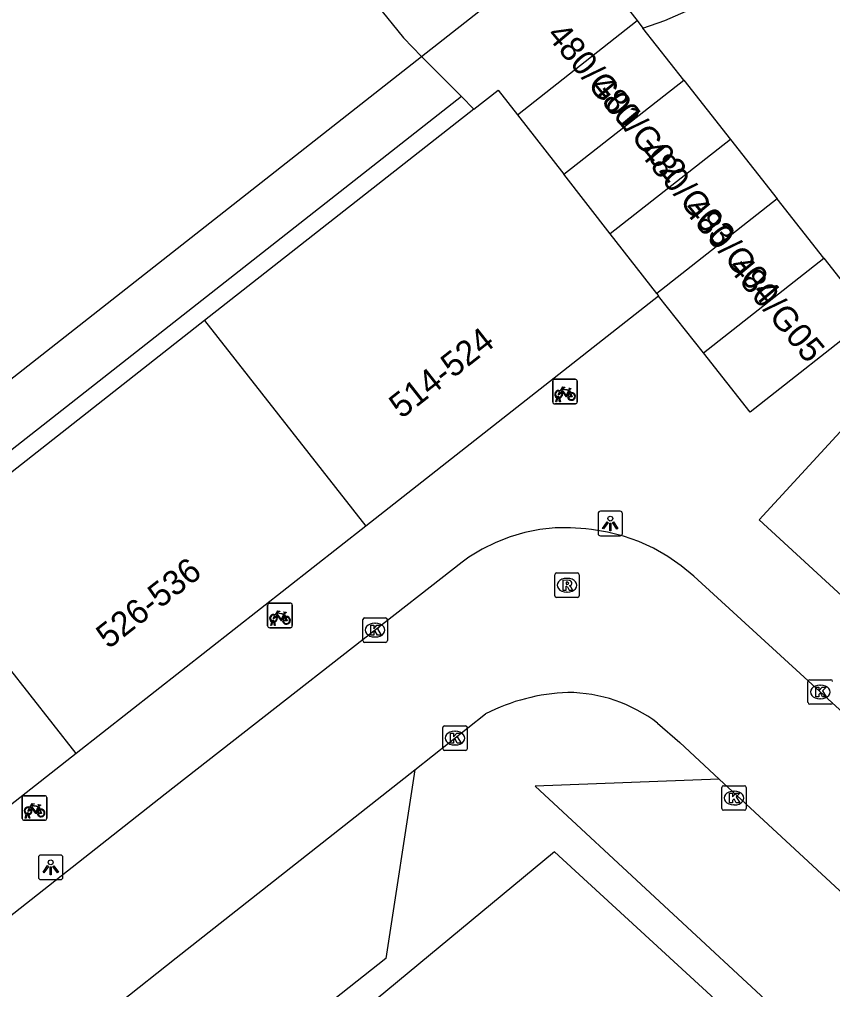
# Model space of a CAD drawing. Extents: x 159222 to 160346, y 381249 to 382166.
# Drawn here: x 159605.34 to 159638.45, y 381557.71 to 381597.22 of the extents above; entities that cross this region are included whole.
import ezdxf

# ---------------------------------------------------------------- set-up
doc = ezdxf.new("R2010")
doc.units = 0
for name, color, linetype in [('IMGEO_Fietsenrek', 7, 'Continuous'), ('IMGEO_Groenvoorziening', 7, 'Continuous'), ('IMGEO_Haag', 7, 'Continuous'), ('IMGEO_Kolk', 7, 'Continuous'), ('IMGEO_Lichtpunt', 7, 'Continuous'), ('IMGEO_Pand', 7, 'Continuous'), ('IMGEO_Pand_nummerreeks', 7, 'Continuous'), ('IMGEO_Parkeervlak_open', 7, 'Continuous'), ('IMGEO_Rijbaan_lokaal_open', 7, 'Continuous'), ('IMGEO_Rioolput', 7, 'Continuous'), ('IMGEO_Voetpad_open', 7, 'Continuous')]:
    doc.layers.add(name, color=color, linetype=linetype)

msp = doc.modelspace()

# ---------------------------------------------------------------- linework, layer by layer
at = {"layer": 'IMGEO_Fietsenrek'}
for p, q in [((159627.053, 381581.642), (159627.053, 381582.483)), ((159627.053, 381582.483), (159627.053, 381581.642)), ((159627.128, 381582.567), (159627.969, 381582.567)), ((159627.969, 381582.567), (159627.128, 381582.567)), ((159628.053, 381582.492), (159628.053, 381581.651)), ((159628.053, 381581.651), (159628.053, 381582.492)), ((159627.74, 381582.116), (159627.776, 381582.021)), ((159627.18, 381581.651), (159627.219, 381581.811)), ((159627.214, 381581.651), (159627.18, 381581.651)), ((159627.249, 381581.799), (159627.214, 381581.651)), ((159627.291, 381581.823), (159627.29, 381581.827)), ((159627.332, 381581.651), (159627.298, 381581.793)), ((159627.322, 381581.834), (159627.323, 381581.827)), ((159627.33, 381581.797), (159627.365, 381581.651)), ((159627.365, 381581.651), (159627.332, 381581.651)), ((159627.978, 381581.567), (159627.137, 381581.567)), ((159627.137, 381581.567), (159627.978, 381581.567)), ((159615.448, 381572.524), (159615.448, 381573.365)), ((159615.448, 381573.365), (159615.448, 381572.524)), ((159615.523, 381573.449), (159616.364, 381573.449)), ((159616.364, 381573.449), (159615.523, 381573.449)), ((159616.448, 381573.374), (159616.448, 381572.533)), ((159616.448, 381572.533), (159616.448, 381573.374)), ((159616.135, 381572.998), (159616.171, 381572.903)), ((159615.575, 381572.533), (159615.614, 381572.693)), ((159615.609, 381572.533), (159615.575, 381572.533)), ((159615.644, 381572.681), (159615.609, 381572.533)), ((159615.686, 381572.705), (159615.685, 381572.709)), ((159615.727, 381572.533), (159615.693, 381572.675)), ((159615.717, 381572.716), (159615.718, 381572.709)), ((159615.725, 381572.679), (159615.76, 381572.533)), ((159615.76, 381572.533), (159615.727, 381572.533)), ((159616.373, 381572.449), (159615.532, 381572.449)), ((159615.532, 381572.449), (159616.373, 381572.449)), ((159605.453, 381564.681), (159605.453, 381565.522)), ((159605.453, 381565.522), (159605.453, 381564.681)), ((159605.528, 381565.606), (159606.369, 381565.606)), ((159606.369, 381565.606), (159605.528, 381565.606)), ((159606.453, 381565.531), (159606.453, 381564.69)), ((159606.453, 381564.69), (159606.453, 381565.531)), ((159606.14, 381565.155), (159606.176, 381565.06)), ((159605.58, 381564.69), (159605.619, 381564.85)), ((159605.614, 381564.69), (159605.58, 381564.69)), ((159605.649, 381564.838), (159605.614, 381564.69)), ((159605.691, 381564.862), (159605.69, 381564.866)), ((159605.732, 381564.69), (159605.698, 381564.832)), ((159605.722, 381564.873), (159605.723, 381564.866)), ((159605.73, 381564.836), (159605.765, 381564.69)), ((159605.765, 381564.69), (159605.732, 381564.69)), ((159606.378, 381564.606), (159605.537, 381564.606)), ((159605.537, 381564.606), (159606.378, 381564.606))]:
    msp.add_line(p, q, dxfattribs=at)
for points in [[(159627.387, 381582.041), (159627.335, 381581.951), (159627.295, 381581.926), (159627.296, 381581.973), (159627.351, 381582.067)], [(159627.366, 381582.093), (159627.461, 381582.257), (159627.547, 381582.243), (159627.549, 381582.234), (159627.493, 381582.223), (159627.466, 381582.178), (159627.722, 381582.137)], [(159627.662, 381581.849), (159627.612, 381581.849), (159627.421, 381582.1), (159627.402, 381582.068)], [(159627.709, 381582.112), (159627.452, 381582.153), (159627.435, 381582.124), (159627.602, 381581.904), (159627.709, 381582.112)], [(159627.757, 381582.014), (159627.727, 381582.091), (159627.618, 381581.873), (159627.661, 381581.873)], [(159627.787, 381581.993), (159627.842, 381581.848), (159627.692, 381581.848)], [(159627.722, 381582.137), (159627.747, 381582.186), (159627.741, 381582.19), (159627.718, 381582.194), (159627.706, 381582.201), (159627.705, 381582.204), (159627.707, 381582.209), (159627.802, 381582.194), (159627.804, 381582.184), (159627.794, 381582.171), (159627.782, 381582.165), (159627.768, 381582.171), (159627.74, 381582.116)], [(159627.691, 381581.873), (159627.811, 381581.872), (159627.767, 381581.986)], [(159615.782, 381572.923), (159615.73, 381572.833), (159615.69, 381572.808), (159615.691, 381572.855), (159615.746, 381572.949)], [(159615.761, 381572.975), (159615.856, 381573.139), (159615.942, 381573.125), (159615.944, 381573.116), (159615.888, 381573.105), (159615.861, 381573.06), (159616.117, 381573.019)], [(159616.057, 381572.731), (159616.007, 381572.731), (159615.816, 381572.982), (159615.797, 381572.95)], [(159616.104, 381572.994), (159615.847, 381573.035), (159615.83, 381573.006), (159615.997, 381572.786), (159616.104, 381572.994)], [(159616.152, 381572.896), (159616.122, 381572.973), (159616.013, 381572.755), (159616.056, 381572.755)], [(159616.117, 381573.019), (159616.142, 381573.068), (159616.136, 381573.072), (159616.113, 381573.076), (159616.101, 381573.083), (159616.1, 381573.086), (159616.102, 381573.091), (159616.197, 381573.076), (159616.199, 381573.066), (159616.189, 381573.053), (159616.177, 381573.047), (159616.163, 381573.053), (159616.135, 381572.998)], [(159616.086, 381572.755), (159616.206, 381572.754), (159616.162, 381572.868)], [(159616.182, 381572.875), (159616.237, 381572.73), (159616.087, 381572.73)], [(159605.787, 381565.08), (159605.735, 381564.99), (159605.695, 381564.965), (159605.696, 381565.012), (159605.751, 381565.106)], [(159605.766, 381565.132), (159605.861, 381565.296), (159605.947, 381565.282), (159605.949, 381565.273), (159605.893, 381565.262), (159605.866, 381565.217), (159606.122, 381565.176)], [(159606.062, 381564.888), (159606.012, 381564.888), (159605.821, 381565.139), (159605.802, 381565.107)], [(159606.109, 381565.151), (159605.852, 381565.192), (159605.835, 381565.163), (159606.002, 381564.943), (159606.109, 381565.151)], [(159606.157, 381565.053), (159606.127, 381565.13), (159606.018, 381564.912), (159606.061, 381564.912)], [(159606.091, 381564.912), (159606.211, 381564.911), (159606.167, 381565.025)], [(159606.187, 381565.032), (159606.242, 381564.887), (159606.092, 381564.887)], [(159606.122, 381565.176), (159606.147, 381565.225), (159606.141, 381565.229), (159606.118, 381565.233), (159606.106, 381565.24), (159606.105, 381565.243), (159606.107, 381565.248), (159606.202, 381565.233), (159606.204, 381565.223), (159606.194, 381565.21), (159606.182, 381565.204), (159606.168, 381565.21), (159606.14, 381565.155)]]:
    msp.add_lwpolyline(points, dxfattribs=at)
for centre, radius, start, end in [((159627.131, 381582.489), 0.0779, 92.4484, 184.2845), ((159627.131, 381582.489), 0.0779, 92.4484, 184.2845), ((159627.975, 381582.489), 0.0779, 2.4484, 94.2845), ((159627.975, 381582.489), 0.0779, 2.4484, 94.2845), ((159627.293, 381581.952), 0.159, 62.6766, 242.1369), ((159627.293, 381581.952), 0.129, 63.3192, 238.903), ((159627.293, 381581.952), 0.129, 283.6043, 43.4302), ((159627.293, 381581.952), 0.159, 283.5766, 46.6042), ((159627.82, 381581.868), 0.159, 113.3408, 178.3217), ((159627.82, 381581.868), 0.159, 187.0065, 105.7708), ((159627.82, 381581.868), 0.129, 188.6715, 104.5883), ((159627.131, 381581.645), 0.0779, 182.4484, 274.2845), ((159627.131, 381581.645), 0.0779, 182.4484, 274.2845), ((159627.273, 381581.823), 0.0499, 12.8025, 158.6934), ((159627.293, 381581.952), 0.159, 253.9967, 271.7867), ((159627.273, 381581.823), 0.0174, 12.8025, 163.4502), ((159627.293, 381581.952), 0.129, 253.415, 269.0204), ((159627.82, 381581.868), 0.129, 113.923, 177.9556), ((159627.975, 381581.645), 0.0779, 272.4484, 4.2845), ((159627.975, 381581.645), 0.0779, 272.4484, 4.2845), ((159615.526, 381573.371), 0.0779, 92.4484, 184.2845), ((159615.526, 381573.371), 0.0779, 92.4484, 184.2845), ((159616.37, 381573.371), 0.0779, 2.4484, 94.2845), ((159616.37, 381573.371), 0.0779, 2.4484, 94.2845), ((159615.688, 381572.834), 0.159, 62.6766, 242.1369), ((159615.688, 381572.834), 0.129, 63.3192, 238.903), ((159615.688, 381572.834), 0.129, 283.6043, 43.4302), ((159615.688, 381572.834), 0.159, 283.5766, 46.6042), ((159616.215, 381572.75), 0.159, 187.0065, 105.7708), ((159615.526, 381572.527), 0.0779, 182.4484, 274.2845), ((159615.526, 381572.527), 0.0779, 182.4484, 274.2845), ((159615.668, 381572.705), 0.0499, 12.8025, 158.6934), ((159615.688, 381572.834), 0.159, 253.9967, 271.7867), ((159615.668, 381572.705), 0.0174, 12.8025, 163.4502), ((159615.688, 381572.834), 0.129, 253.415, 269.0204), ((159616.215, 381572.75), 0.159, 113.3408, 178.3217), ((159616.215, 381572.75), 0.129, 113.923, 177.9556), ((159616.215, 381572.75), 0.129, 188.6715, 104.5883), ((159616.37, 381572.527), 0.0779, 272.4484, 4.2845), ((159616.37, 381572.527), 0.0779, 272.4484, 4.2845), ((159605.531, 381565.528), 0.0779, 92.4484, 184.2845), ((159605.531, 381565.528), 0.0779, 92.4484, 184.2845), ((159606.375, 381565.528), 0.0779, 2.4484, 94.2845), ((159606.375, 381565.528), 0.0779, 2.4484, 94.2845), ((159605.693, 381564.991), 0.159, 62.6766, 242.1369), ((159605.693, 381564.991), 0.129, 63.3192, 238.903), ((159605.693, 381564.991), 0.129, 283.6043, 43.4302), ((159605.693, 381564.991), 0.159, 283.5766, 46.6042), ((159606.22, 381564.907), 0.159, 113.3408, 178.3217), ((159606.22, 381564.907), 0.159, 187.0065, 105.7708), ((159606.22, 381564.907), 0.129, 113.923, 177.9556), ((159606.22, 381564.907), 0.129, 188.6715, 104.5883), ((159605.531, 381564.684), 0.0779, 182.4484, 274.2845), ((159605.531, 381564.684), 0.0779, 182.4484, 274.2845), ((159605.673, 381564.862), 0.0499, 12.8025, 158.6934), ((159605.693, 381564.991), 0.159, 253.9967, 271.7867), ((159605.673, 381564.862), 0.0174, 12.8025, 163.4502), ((159605.693, 381564.991), 0.129, 253.415, 269.0204), ((159606.375, 381564.684), 0.0779, 272.4484, 4.2845), ((159606.375, 381564.684), 0.0779, 272.4484, 4.2845)]:
    msp.add_arc(centre, radius, start, end, dxfattribs=at)
at = {"layer": 'IMGEO_Groenvoorziening'}
for points in [[(159616.639, 381614.101), (159618.108, 381603.028), (159618.241, 381601.924), (159618.489, 381600.841), (159618.848, 381599.789), (159619.316, 381598.78), (159619.886, 381597.826), (159620.974, 381596.463), (159621.716, 381595.714)], [(159621.716, 381595.714), (159630.786, 381602.842)], [(159577.049, 381557.715), (159575.636, 381559.503), (159621.716, 381595.714)], [(159621.716, 381595.714), (159623.339, 381594.077)], [(159623.339, 381594.077), (159577.049, 381557.715)], [(159623.339, 381594.077), (159623.842, 381593.569)]]:
    msp.add_lwpolyline(points, dxfattribs=at)
at = {"layer": 'IMGEO_Haag'}
msp.add_lwpolyline([(159635.501, 381555.629), (159627.13, 381563.32), (159609.69, 381548.885), (159590.614, 381533.765)], dxfattribs=at)
at = {"layer": 'IMGEO_Kolk'}
for p, q in [((159619.322, 381571.925), (159619.322, 381572.777)), ((159619.397, 381572.851), (159620.249, 381572.851)), ((159619.81, 381572.631), (159619.835, 381572.631)), ((159620.323, 381572.777), (159620.323, 381571.925)), ((159620.249, 381571.851), (159619.397, 381571.851)), ((159619.833, 381572.071), (159619.808, 381572.071)), ((159637.449, 381569.406), (159637.449, 381570.258)), ((159637.524, 381570.332), (159638.376, 381570.332)), ((159637.937, 381570.112), (159637.962, 381570.112)), ((159637.96, 381569.552), (159637.935, 381569.552)), ((159638.376, 381569.332), (159637.524, 381569.332)), ((159622.577, 381567.528), (159622.577, 381568.38)), ((159622.652, 381568.454), (159623.504, 381568.454)), ((159623.065, 381568.234), (159623.09, 381568.234)), ((159623.578, 381568.38), (159623.578, 381567.528)), ((159623.504, 381567.454), (159622.652, 381567.454)), ((159623.088, 381567.674), (159623.063, 381567.674)), ((159633.935, 381565.088), (159633.935, 381565.94)), ((159634.01, 381566.014), (159634.862, 381566.014)), ((159634.936, 381565.94), (159634.936, 381565.088)), ((159634.423, 381565.794), (159634.448, 381565.794)), ((159634.862, 381565.014), (159634.01, 381565.014)), ((159634.446, 381565.234), (159634.421, 381565.234))]:
    msp.add_line(p, q, dxfattribs=at)
for points in [[(159619.322, 381571.925), (159619.322, 381572.777)], [(159619.397, 381572.851), (159620.249, 381572.851)], [(159619.643, 381572.551), (159619.766, 381572.551), (159619.766, 381572.4), (159619.896, 381572.551), (159620.06, 381572.551), (159619.914, 381572.4), (159620.067, 381572.151), (159619.915, 381572.151), (159619.83, 381572.315), (159619.766, 381572.248), (159619.766, 381572.151), (159619.643, 381572.151), (159619.643, 381572.551)], [(159620.323, 381572.777), (159620.323, 381571.925)], [(159620.249, 381571.851), (159619.397, 381571.851)], [(159637.449, 381569.406), (159637.449, 381570.258)], [(159637.524, 381570.332), (159638.376, 381570.332)], [(159637.77, 381570.032), (159637.893, 381570.032), (159637.893, 381569.881), (159638.023, 381570.032), (159638.187, 381570.032), (159638.041, 381569.881), (159638.194, 381569.632), (159638.042, 381569.632), (159637.957, 381569.796), (159637.893, 381569.729), (159637.893, 381569.632), (159637.77, 381569.632), (159637.77, 381570.032)], [(159638.376, 381569.332), (159637.524, 381569.332)], [(159622.577, 381567.528), (159622.577, 381568.38)], [(159622.652, 381568.454), (159623.504, 381568.454)], [(159623.578, 381568.38), (159623.578, 381567.528)], [(159622.898, 381568.154), (159623.021, 381568.154), (159623.021, 381568.003), (159623.151, 381568.154), (159623.315, 381568.154), (159623.169, 381568.003), (159623.322, 381567.754), (159623.17, 381567.754), (159623.085, 381567.918), (159623.021, 381567.851), (159623.021, 381567.754), (159622.898, 381567.754), (159622.898, 381568.154)], [(159623.504, 381567.454), (159622.652, 381567.454)], [(159633.935, 381565.088), (159633.935, 381565.94)], [(159634.01, 381566.014), (159634.862, 381566.014)], [(159634.936, 381565.94), (159634.936, 381565.088)], [(159634.256, 381565.714), (159634.379, 381565.714), (159634.379, 381565.563), (159634.509, 381565.714), (159634.673, 381565.714), (159634.527, 381565.563), (159634.68, 381565.314), (159634.528, 381565.314), (159634.443, 381565.478), (159634.379, 381565.411), (159634.379, 381565.314), (159634.256, 381565.314), (159634.256, 381565.714)], [(159634.862, 381565.014), (159634.01, 381565.014)]]:
    msp.add_lwpolyline(points, dxfattribs=at)
for centre, start, end in [((159619.399, 381572.775), 91.552, 178.448), ((159619.399, 381572.775), 91.552, 178.448), ((159620.247, 381572.775), 1.552, 88.448), ((159620.247, 381572.775), 1.552, 88.448), ((159619.399, 381571.927), 181.552, 268.448), ((159619.399, 381571.927), 181.552, 268.448), ((159620.247, 381571.927), 271.552, 358.448), ((159620.247, 381571.927), 271.552, 358.448), ((159637.526, 381570.256), 91.552, 178.448), ((159637.526, 381570.256), 91.552, 178.448), ((159638.374, 381570.256), 1.552, 88.448), ((159638.374, 381570.256), 1.552, 88.448), ((159637.526, 381569.408), 181.552, 268.448), ((159637.526, 381569.408), 181.552, 268.448), ((159638.374, 381569.408), 271.552, 358.448), ((159638.374, 381569.408), 271.552, 358.448), ((159622.654, 381568.378), 91.552, 178.448), ((159622.654, 381568.378), 91.552, 178.448), ((159623.502, 381568.378), 1.552, 88.448), ((159623.502, 381568.378), 1.552, 88.448), ((159622.654, 381567.53), 181.552, 268.448), ((159622.654, 381567.53), 181.552, 268.448), ((159623.502, 381567.53), 271.552, 358.448), ((159623.502, 381567.53), 271.552, 358.448), ((159634.012, 381565.938), 91.552, 178.448), ((159634.012, 381565.938), 91.552, 178.448), ((159634.86, 381565.938), 1.552, 88.448), ((159634.86, 381565.938), 1.552, 88.448), ((159634.012, 381565.09), 181.552, 268.448), ((159634.012, 381565.09), 181.552, 268.448), ((159634.86, 381565.09), 271.552, 358.448), ((159634.86, 381565.09), 271.552, 358.448)]:
    msp.add_arc(centre, 0.0765, start, end, dxfattribs=at)
for centre, major_axis, ratio, start_param, end_param in [((159619.809, 381572.351), (-0.387, 0.002), 0.722429, 4.712389, 7.853982), ((159619.834, 381572.351), (-0.39, 0.002), 0.717154, 1.570796, 4.712389), ((159637.936, 381569.832), (-0.387, 0.002), 0.722429, 4.712389, 7.853982), ((159637.961, 381569.832), (-0.39, 0.002), 0.717154, 1.570796, 4.712389), ((159623.064, 381567.954), (-0.387, 0.002), 0.722429, 4.712389, 7.853982), ((159623.089, 381567.954), (-0.39, 0.002), 0.717154, 1.570796, 4.712389), ((159634.422, 381565.514), (-0.387, 0.002), 0.722429, 4.712389, 7.853982), ((159634.447, 381565.514), (-0.39, 0.002), 0.717154, 1.570796, 4.712389)]:
    msp.add_ellipse(centre, major_axis=major_axis, ratio=ratio, start_param=start_param, end_param=end_param, dxfattribs=at)
at = {"layer": 'IMGEO_Lichtpunt'}
for p, q in [((159628.9, 381577.095), (159628.9, 381576.288)), ((159628.9, 381577.095), (159628.9, 381576.288)), ((159629.802, 381577.19), (159628.994, 381577.19)), ((159629.802, 381577.19), (159628.994, 381577.19)), ((159629.896, 381576.288), (159629.896, 381577.095)), ((159629.896, 381576.288), (159629.896, 381577.095)), ((159628.994, 381576.194), (159629.802, 381576.194)), ((159628.994, 381576.194), (159629.802, 381576.194)), ((159606.115, 381563.096), (159606.115, 381562.289)), ((159606.115, 381563.096), (159606.115, 381562.289)), ((159607.017, 381563.191), (159606.209, 381563.191)), ((159607.017, 381563.191), (159606.209, 381563.191)), ((159607.111, 381562.289), (159607.111, 381563.096)), ((159607.111, 381562.289), (159607.111, 381563.096)), ((159606.209, 381562.195), (159607.017, 381562.195)), ((159606.209, 381562.195), (159607.017, 381562.195))]:
    msp.add_line(p, q, dxfattribs=at)
for points in [[(159629.274, 381576.759), (159629.313, 381576.731), (159629.125, 381576.469), (159629.087, 381576.496), (159629.274, 381576.759)], [(159629.376, 381576.711), (159629.423, 381576.711), (159629.423, 381576.389), (159629.376, 381576.389), (159629.376, 381576.711)], [(159629.486, 381576.731), (159629.524, 381576.758), (159629.711, 381576.496), (159629.672, 381576.468), (159629.486, 381576.731)], [(159606.489, 381562.76), (159606.528, 381562.732), (159606.34, 381562.47), (159606.302, 381562.497), (159606.489, 381562.76)], [(159606.591, 381562.712), (159606.638, 381562.712), (159606.638, 381562.39), (159606.591, 381562.39), (159606.591, 381562.712)], [(159606.701, 381562.732), (159606.739, 381562.759), (159606.926, 381562.497), (159606.887, 381562.469), (159606.701, 381562.732)]]:
    msp.add_lwpolyline(points, dxfattribs=at)
for centre in [(159629.399, 381576.893), (159606.614, 381562.894)]:
    msp.add_circle(centre, 0.0994, dxfattribs=at)
for centre, start, end in [((159628.994, 381577.095), 90, 180), ((159628.994, 381577.095), 90, 180), ((159629.802, 381577.095), 0, 90), ((159629.802, 381577.095), 0, 90), ((159628.994, 381576.288), 180, 270), ((159628.994, 381576.288), 180, 270), ((159629.802, 381576.288), 270, 0), ((159629.802, 381576.288), 270, 360), ((159606.209, 381563.096), 90, 180), ((159606.209, 381563.096), 90, 180), ((159607.017, 381563.096), 0, 90), ((159607.017, 381563.096), 0, 90), ((159606.209, 381562.289), 180, 270), ((159606.209, 381562.289), 180, 270), ((159607.017, 381562.289), 270, 0), ((159607.017, 381562.289), 270, 360)]:
    msp.add_arc(centre, 0.0946, start, end, dxfattribs=at)
at = {"layer": 'IMGEO_Pand'}
for points in [[(159625.617, 381593.339), (159630.49, 381597.169)], [(159630.49, 381597.169), (159630.728, 381596.866)], [(159632.391, 381594.75), (159630.728, 381596.866)], [(159627.507, 381590.912), (159632.391, 381594.75)], [(159632.391, 381594.75), (159634.292, 381592.331)], [(159623.842, 381593.569), (159624.827, 381594.343), (159625.617, 381593.339)], [(159623.842, 381593.569), (159612.878, 381584.953)], [(159625.617, 381593.339), (159627.507, 381590.912)], [(159634.292, 381592.331), (159629.397, 381588.485)], [(159634.292, 381592.331), (159636.192, 381589.913)], [(159629.397, 381588.485), (159627.507, 381590.912)], [(159636.192, 381589.913), (159631.288, 381586.058)], [(159638.093, 381587.494), (159636.192, 381589.913)], [(159631.288, 381586.058), (159629.397, 381588.485)], [(159633.188, 381583.639), (159638.093, 381587.494)], [(159638.093, 381587.494), (159639.994, 381585.075)], [(159631.368, 381585.955), (159619.451, 381576.59)], [(159631.288, 381586.058), (159631.368, 381585.955)], [(159633.188, 381583.639), (159631.368, 381585.955)], [(159612.878, 381584.953), (159601.084, 381575.685)], [(159612.878, 381584.953), (159619.451, 381576.59)], [(159639.994, 381585.075), (159635.089, 381581.22), (159633.188, 381583.639)], [(159646.591, 381566.603), (159635.465, 381576.844), (159641.423, 381583.314)], [(159619.451, 381576.59), (159607.656, 381567.322)], [(159607.656, 381567.322), (159601.084, 381575.685)], [(159607.656, 381567.322), (159595.862, 381558.054)]]:
    msp.add_lwpolyline(points, dxfattribs=at)
at = {"layer": 'IMGEO_Parkeervlak_open'}
for points in [[(159621.437, 381566.663), (159620.253, 381558.982), (159590.387, 381535.358), (159591.289, 381542.884)], [(159633.826, 381566.283), (159626.336, 381565.999), (159636.471, 381556.609)]]:
    msp.add_lwpolyline(points, dxfattribs=at)
at = {"layer": 'IMGEO_Rijbaan_lokaal_open'}
for points in [[(159630.728, 381596.866), (159631.625, 381597.172), (159632.49, 381597.556)], [(159659.588, 381549.876), (159646.917, 381561.624), (159632.794, 381574.549), (159632.285, 381574.975), (159631.74, 381575.354), (159631.163, 381575.682), (159630.559, 381575.958), (159629.933, 381576.179), (159629.29, 381576.343), (159628.635, 381576.449), (159628.4, 381576.472), (159627.777, 381576.519), (159627.152, 381576.51), (159626.531, 381576.445), (159625.918, 381576.325), (159625.318, 381576.151), (159624.736, 381575.924), (159624.177, 381575.646), (159623.645, 381575.319), (159623.373, 381575.125), (159611.28, 381565.67), (159586.487, 381546.139)], [(159621.437, 381566.663), (159624.324, 381568.938)], [(159631.325, 381568.558), (159632.237, 381567.776), (159633.826, 381566.283)], [(159591.289, 381542.884), (159609.432, 381557.193), (159611.728, 381559.009), (159621.437, 381566.663)], [(159633.826, 381566.283), (159651.593, 381549.847)]]:
    msp.add_lwpolyline(points, dxfattribs=at)
for centre, radius, start, end in [((159627.952, 381561.891), 7.926, 92.0227, 117.2385), ((159627.648, 381563.795), 6.017, 52.3344, 89.773)]:
    msp.add_arc(centre, radius, start, end, dxfattribs=at)
at = {"layer": 'IMGEO_Rioolput'}
for p, q in [((159627.135, 381573.753), (159627.135, 381574.605)), ((159627.21, 381574.679), (159628.062, 381574.679)), ((159628.136, 381574.605), (159628.136, 381573.753)), ((159627.623, 381574.459), (159627.648, 381574.459)), ((159627.646, 381573.899), (159627.621, 381573.899)), ((159628.062, 381573.679), (159627.21, 381573.679))]:
    msp.add_line(p, q, dxfattribs=at)
for points in [[(159627.135, 381573.753), (159627.135, 381574.605)], [(159627.21, 381574.679), (159628.062, 381574.679)], [(159628.136, 381574.605), (159628.136, 381573.753)], [(159627.724, 381574.377), (159627.472, 381574.379), (159627.472, 381573.979)], [(159627.472, 381573.979), (159627.596, 381573.979), (159627.596, 381574.141), (159627.607, 381574.141)], [(159627.65, 381574.298), (159627.596, 381574.298), (159627.596, 381574.217)], [(159627.596, 381574.217), (159627.648, 381574.217)], [(159627.654, 381574.112), (159627.725, 381573.979), (159627.865, 381573.979), (159627.8, 381574.105)], [(159628.062, 381573.679), (159627.21, 381573.679)]]:
    msp.add_lwpolyline(points, dxfattribs=at)
for centre, radius, start, end in [((159627.212, 381574.603), 0.0765, 91.552, 178.448), ((159627.212, 381574.603), 0.0765, 91.552, 178.448), ((159628.06, 381574.603), 0.0765, 1.552, 88.448), ((159628.06, 381574.603), 0.0765, 1.552, 88.448), ((159627.606, 381574.088), 0.0533, 26.0293, 88.6989), ((159627.632, 381574.406), 0.19, 274.7715, 282.9687), ((159627.656, 381574.202), 0.0964, 77.0061, 93.1865), ((159627.67, 381574.259), 0.0378, 276.6634, 79.6772), ((159627.723, 381574.267), 0.109, 350.3612, 89.416), ((159627.721, 381574.267), 0.112, 277.5842, 350.9817), ((159627.705, 381574.052), 0.108, 29.5134, 73.7905), ((159627.212, 381573.755), 0.0765, 181.552, 268.448), ((159627.212, 381573.755), 0.0765, 181.552, 268.448), ((159628.06, 381573.755), 0.0765, 271.552, 358.448), ((159628.06, 381573.755), 0.0765, 271.552, 358.448)]:
    msp.add_arc(centre, radius, start, end, dxfattribs=at)
for centre, major_axis, ratio, start_param, end_param in [((159627.622, 381574.179), (-0.387, 0.002), 0.722429, 4.712389, 7.853982), ((159627.647, 381574.179), (-0.39, 0.002), 0.717154, 1.570796, 4.712389)]:
    msp.add_ellipse(centre, major_axis=major_axis, ratio=ratio, start_param=start_param, end_param=end_param, dxfattribs=at)
at = {"layer": 'IMGEO_Voetpad_open'}
msp.add_lwpolyline([(159632.581, 381600.562), (159629.561, 381598.367), (159630.49, 381597.169)], dxfattribs=at)

# ---------------------------------------------------------------- texts
at = {"layer": 'IMGEO_Pand_nummerreeks'}
for s, rotation, p in [('480/G01', 309.773, (159626.769, 381596.561)), ('480/G02', 309.773, (159628.534, 381594.441)), ('480/G03', 309.773, (159630.513, 381591.815)), ('480/G04', 309.773, (159632.335, 381589.486)), ('480/G05', 309.773, (159634.156, 381587.112)), ('514-524', 38.1608, (159620.897, 381580.932)), ('526-536', 38.1608, (159608.97, 381571.559))]:
    msp.add_text(s, height=1, rotation=rotation, dxfattribs=at).set_placement(p)

doc.saveas('drawing.dxf')
